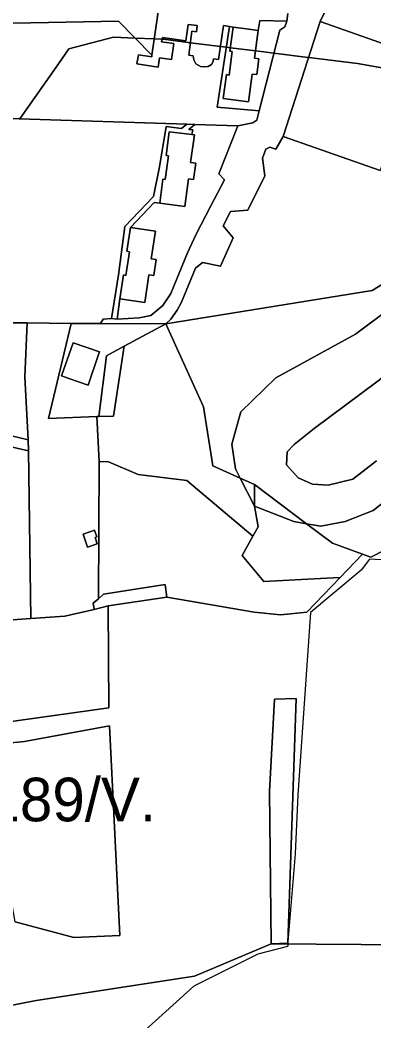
# Model space of a CAD drawing. Extents: x -477304 to -465429, y -1159113 to -1149210.
# Drawn here: x -467098.5 to -466976.8, y -1153491.2 to -1153147 of the extents above; entities that cross this region are included whole.
import ezdxf

# ---------------------------------------------------------------- set-up
doc = ezdxf.new("R2010")
doc.units = 0
for name, color, linetype in [('BPEJ_s', 7, 'Continuous'), ('ostatni_s', 7, 'Continuous'), ('PUPFL_s', 7, 'Continuous'), ('trav_porost_s', 7, 'Continuous')]:
    doc.layers.add(name, color=color, linetype=linetype)

msp = doc.modelspace()

# ---------------------------------------------------------------- linework, layer by layer
at = {"layer": 'BPEJ_s'}
for points in [[(-466963.06, -1153165.41), (-466982.39, -1153161.96), (-466999.21, -1153159.86), (-467000.29, -1153159.72), (-467011.17, -1153158.37), (-467015.59, -1153157.81), (-467017.52, -1153157.57), (-467026.16, -1153156.49), (-467027.5, -1153156.32), (-467029.54, -1153156.07), (-467039.9, -1153154.77), (-467049.19, -1153153.61), (-467049.63, -1153153.59), (-467052.32, -1153153.48), (-467058.87, -1153153.21), (-467066.37, -1153152.9), (-467081.69, -1153156.86), (-467085.29, -1153162.03), (-467098.54, -1153181.01)], [(-467098.54, -1153181.01), (-467085.29, -1153162.03), (-467081.69, -1153156.86), (-467066.37, -1153152.9), (-467058.87, -1153153.21), (-467052.32, -1153153.48), (-467049.63, -1153153.59), (-467049.19, -1153153.61), (-467039.9, -1153154.77), (-467029.54, -1153156.07), (-467027.5, -1153156.32), (-467026.16, -1153156.49), (-467017.52, -1153157.57), (-467015.59, -1153157.81), (-467011.17, -1153158.37), (-467000.29, -1153159.72), (-466999.21, -1153159.86), (-466982.39, -1153161.96), (-466963.06, -1153165.41)], [(-466937.76, -1153300.57), (-466941.47, -1153304.82), (-466950.66, -1153315.38), (-466955.43, -1153322.3), (-466970.46, -1153333.04), (-466978.33, -1153332.56), (-466981.19, -1153336.38), (-466998.61, -1153350.93), (-467002.91, -1153413.68), (-467003.86, -1153433.96), (-467006.36, -1153464.36), (-467006.39, -1153464.72), (-467006.41, -1153465.04), (-467006.45, -1153465.52), (-467006.49, -1153465.93), (-467016.75, -1153468.56), (-467038.7, -1153479.53), (-467066.37, -1153504.58)], [(-466970.46, -1153333.04), (-466978.33, -1153332.56), (-466981.19, -1153336.38), (-466998.61, -1153350.93), (-467002.91, -1153413.68), (-467003.86, -1153433.96), (-467006.36, -1153464.36), (-467006.39, -1153464.72), (-467006.41, -1153465.04), (-467006.45, -1153465.52), (-467006.49, -1153465.93), (-467016.75, -1153468.56), (-467038.7, -1153479.53), (-467066.37, -1153504.58)]]:
    msp.add_lwpolyline(points, dxfattribs=at)
at = {"layer": 'ostatni_s'}
for points in [[(-466635.55, -1152979.75), (-466648.61, -1152988.24), (-466655.7, -1152990.12), (-466676.31, -1152989.35), (-466723.72, -1152983.73), (-466766.72, -1152976.89), (-466795.24, -1152982.99), (-466809.02, -1152992), (-466833.57, -1153019.19), (-466844.12, -1153035.8), (-466851.19, -1153053.06), (-466858.75, -1153081.88), (-466861.55, -1153110.97), (-466868.55, -1153174.6), (-466874.2, -1153200.92), (-466886.61, -1153221.72), (-466899.71, -1153238.94), (-466918.62, -1153261.67), (-466946.34, -1153288.73), (-466966.17, -1153307.23), (-466977.1, -1153315.85), (-466986.71, -1153319.56)], [(-467006.35, -1153144.68), (-467006.7, -1153147.38), (-467016.06, -1153147.13), (-467016.56, -1153150.6), (-467021.54, -1153149.91), (-467025.18, -1153149.41), (-467026.41, -1153149.2), (-467028.5, -1153148.85), (-467030.19, -1153160.57), (-467031.91, -1153160.33), (-467032.03, -1153161.2), (-467032.6, -1153162.25), (-467033.81, -1153163), (-467034.88, -1153163.13), (-467036.42, -1153162.95), (-467038, -1153162.07), (-467038.66, -1153160.62), (-467038.93, -1153159.26), (-467040.49, -1153159.03), (-467039.35, -1153150.82), (-467037.82, -1153151.03), (-467037.53, -1153148.9), (-467040.69, -1153148.45), (-467041.5, -1153154.11), (-467049.52, -1153152.98), (-467049.78, -1153154.42), (-467045.58, -1153155.04), (-467046.42, -1153160.56), (-467050.51, -1153159.99), (-467050.94, -1153163.16), (-467058.26, -1153162.03), (-467057.78, -1153158.95), (-467053.2, -1153159.6), (-467053.13, -1153159.09), (-467049.93, -1153137.07)], [(-466992.46, -1153141.56), (-466995.23, -1153147.52), (-467008.01, -1153187.11), (-467010.51, -1153191.45), (-467012.62, -1153190.72), (-467013.91, -1153191.38), (-467015.15, -1153194.49), (-467014.25, -1153200.65), (-467020.15, -1153212.39), (-467026.11, -1153212.86), (-467028.64, -1153217.81), (-467025.24, -1153221.97), (-467029.54, -1153231.71), (-467035.68, -1153230.41), (-467038.12, -1153232.35), (-467043, -1153244.06), (-467044.47, -1153246.89), (-467046.62, -1153249.89), (-467048.29, -1153251.57), (-467070.84, -1153251.45), (-467069.92, -1153249.94), (-467067.03, -1153249.74), (-467065.02, -1153249.99), (-467057.49, -1153249.48), (-467053.5, -1153248.7), (-467049.34, -1153245.27), (-467046.63, -1153241.08), (-467040.92, -1153227.09), (-467037.94, -1153220.74), (-467032.89, -1153210.88), (-467028.21, -1153202), (-467030.11, -1153199.96), (-467023.61, -1153183.36), (-467018.38, -1153182.35), (-467017.01, -1153181.43), (-467016.2, -1153178.22), (-467009.16, -1153150.41), (-467007.45, -1153149.33), (-467006.7, -1153147.38), (-467006.35, -1153144.68)], [(-466986.71, -1153319.56), (-466995.08, -1153321.2), (-467000.01, -1153320.35), (-467017.89, -1153306.88), (-467022.76, -1153304.71), (-467024.38, -1153301.52), (-467025.7, -1153293), (-467022.56, -1153281.8), (-467010.52, -1153270.19), (-466983.08, -1153255.07), (-466971.31, -1153246.22)], [(-466975.86, -1153298.73), (-466984.04, -1153305.01), (-466992.47, -1153307.12), (-466997.94, -1153306.73), (-467002.89, -1153304.6), (-467006.87, -1153300.11), (-467006.59, -1153295.66), (-467004.25, -1153293.11), (-466997.37, -1153287.62), (-466970.35, -1153267.47)], [(-466970.35, -1153267.47), (-466997.37, -1153287.62), (-467004.25, -1153293.11), (-467006.59, -1153295.66), (-467006.87, -1153300.11), (-467002.89, -1153304.6), (-466997.94, -1153306.73), (-466992.47, -1153307.12), (-466984.04, -1153305.01), (-466975.86, -1153298.73)], [(-466959.53, -1153322.44), (-466977.83, -1153331.87), (-466980.76, -1153330.9), (-466991.06, -1153327.09), (-467000.01, -1153320.35), (-466995.08, -1153321.2), (-466986.71, -1153319.56), (-466977.1, -1153315.85), (-466966.17, -1153307.23)]]:
    msp.add_lwpolyline(points, dxfattribs=at)
for points in [[(-467007.45, -1153149.33), (-467009.16, -1153150.41), (-467016.2, -1153178.22), (-467030.68, -1153177.02), (-467026.41, -1153149.2), (-467025.18, -1153149.41), (-467026.32, -1153157.63), (-467025.48, -1153157.75), (-467026.6, -1153165.89), (-467027.45, -1153165.77), (-467028.58, -1153173.95), (-467019.96, -1153175.13), (-467018.63, -1153165.56), (-467017.1, -1153165.77), (-467016.34, -1153160.28), (-467017.87, -1153160.07), (-467016.56, -1153150.6), (-467016.06, -1153147.13), (-467006.7, -1153147.38)], [(-467026.32, -1153157.63), (-467025.18, -1153149.41), (-467021.54, -1153149.91), (-467016.56, -1153150.6), (-467017.87, -1153160.07), (-467016.34, -1153160.28), (-467017.1, -1153165.77), (-467018.63, -1153165.56), (-467019.96, -1153175.13), (-467028.58, -1153173.95), (-467027.45, -1153165.77), (-467026.6, -1153165.89), (-467025.48, -1153157.75)], [(-466965.94, -1153157.73), (-466960.99, -1153159.45), (-466974.61, -1153198.72), (-467008.01, -1153187.11), (-466995.23, -1153147.52), (-466972.79, -1153155.34)], [(-467048.28, -1153193.62), (-467047.44, -1153193.73), (-467048.52, -1153201.87), (-467049.36, -1153201.76), (-467050.44, -1153209.98), (-467052.32, -1153209.81), (-467060.52, -1153218.43), (-467061.73, -1153226.58), (-467060.89, -1153226.71), (-467062.1, -1153234.86), (-467062.94, -1153234.74), (-467064.15, -1153242.94), (-467065.02, -1153249.99), (-467067.03, -1153249.74), (-467064.67, -1153234.68), (-467062.42, -1153218), (-467052.58, -1153207.77), (-467050.54, -1153197.53), (-467048.23, -1153183.58), (-467042.96, -1153184.29), (-467041.15, -1153182.81), (-467038.39, -1153182.9), (-467040.45, -1153184.63), (-467039.03, -1153184.82), (-467039.36, -1153186.41), (-467047.2, -1153185.4)], [(-467048.28, -1153193.62), (-467047.2, -1153185.4), (-467039.36, -1153186.41), (-467038.54, -1153186.52), (-467039.81, -1153196.05), (-467038.07, -1153196.28), (-467038.81, -1153201.84), (-467040.55, -1153201.6), (-467041.82, -1153211.12), (-467050.44, -1153209.98), (-467049.36, -1153201.76), (-467048.52, -1153201.87), (-467047.44, -1153193.73)], [(-467060.89, -1153226.71), (-467061.73, -1153226.58), (-467060.52, -1153218.43), (-467051.95, -1153219.7), (-467053.34, -1153229.15), (-467051.62, -1153229.4), (-467052.42, -1153234.94), (-467054.15, -1153234.68), (-467055.55, -1153244.21), (-467064.15, -1153242.94), (-467062.94, -1153234.74), (-467062.1, -1153234.86)], [(-466971.31, -1153246.22), (-466983.08, -1153255.07), (-467010.52, -1153270.19), (-467022.56, -1153281.8), (-467025.7, -1153293), (-467024.38, -1153301.52), (-467022.76, -1153304.71), (-467032.22, -1153300.48), (-467035.43, -1153280.14), (-467048.29, -1153251.57), (-466977.37, -1153240.1), (-466964.62, -1153232.32)], [(-467071.22, -1153298.94), (-467071.53, -1153346.2), (-467073.35, -1153347.71), (-467073.01, -1153349.84), (-467083.11, -1153352.2), (-467094.74, -1153353.01), (-467095.57, -1153295.28), (-467095.66, -1153291.43), (-467096.83, -1153269.82), (-467096.07, -1153251.2), (-467080.87, -1153251.4), (-467088.68, -1153284.14), (-467072.01, -1153283.5)], [(-467068.71, -1153262.52), (-467071.38, -1153283.48), (-467072.01, -1153283.5), (-467088.68, -1153284.14), (-467080.87, -1153251.4), (-467070.84, -1153251.45), (-467048.29, -1153251.57), (-467062.65, -1153259.28)], [(-467081.69, -1153270.37), (-467084.24, -1153269.49), (-467080.26, -1153258.06), (-467071.14, -1153261.21), (-467071.55, -1153262.41), (-467075.07, -1153272.64)], [(-467071.14, -1153261.21), (-467080.26, -1153258.06), (-467084.24, -1153269.49), (-467081.69, -1153270.37), (-467075.07, -1153272.64), (-467071.55, -1153262.41)], [(-467068.71, -1153262.52), (-467062.65, -1153259.28), (-467066.32, -1153283.29), (-467071.38, -1153283.48)], [(-467022.76, -1153304.71), (-467017.89, -1153306.88), (-467017.84, -1153314.36)], [(-467017.89, -1153306.88), (-467000.01, -1153320.35), (-467004.38, -1153319.59), (-467017.84, -1153314.36)], [(-467014.62, -1153340.21), (-467022.11, -1153331.36), (-467018.42, -1153324.65), (-467016.65, -1153321.41), (-467017.84, -1153314.36), (-467004.38, -1153319.59), (-467000.01, -1153320.35), (-466991.06, -1153327.09), (-466980.76, -1153330.9), (-466988.43, -1153338.87), (-466992.94, -1153339.16)], [(-467072.66, -1153325.13), (-467071.92, -1153327.24), (-467075.25, -1153328.41), (-467076.81, -1153323.95), (-467072.84, -1153322.56), (-467072.02, -1153324.91)], [(-467072.02, -1153324.91), (-467072.84, -1153322.56), (-467076.81, -1153323.95), (-467075.25, -1153328.41), (-467071.92, -1153327.24), (-467072.66, -1153325.13)]]:
    msp.add_lwpolyline(points, close=True, dxfattribs=at)
at = {"layer": 'PUPFL_s'}
for points in [[(-467022.76, -1153304.71), (-467017.84, -1153314.36), (-467016.65, -1153321.41), (-467018.42, -1153324.65), (-467041.11, -1153305.54), (-467057.91, -1153303.46), (-467068.11, -1153299.06), (-467071.22, -1153298.94), (-467072.01, -1153283.5), (-467071.38, -1153283.48), (-467066.32, -1153283.29), (-467062.65, -1153259.28), (-467048.29, -1153251.57), (-467035.43, -1153280.14), (-467032.22, -1153300.48)], [(-467069.74, -1153344.64), (-467071.53, -1153346.2), (-467071.22, -1153298.94), (-467068.11, -1153299.06), (-467057.91, -1153303.46), (-467041.11, -1153305.54), (-467018.42, -1153324.65), (-467022.11, -1153331.36), (-467014.62, -1153340.21), (-466992.94, -1153339.16), (-466988.43, -1153338.87), (-466999.91, -1153350.84), (-467008.86, -1153351.68), (-467017.92, -1153350.85), (-467048, -1153345.7), (-467048.56, -1153341.24)], [(-467006.37, -1153464.72), (-467012.13, -1153465), (-467012.67, -1153412.53), (-467010.97, -1153380.82), (-467003.53, -1153380.5)]]:
    msp.add_lwpolyline(points, close=True, dxfattribs=at)
for points in [[(-467112.16, -1153389.93), (-467067.99, -1153383.72), (-467068.21, -1153348.66), (-467048, -1153345.7), (-467017.92, -1153350.85), (-467008.86, -1153351.68), (-466999.91, -1153350.84), (-466988.43, -1153338.87), (-466980.76, -1153330.9), (-466977.83, -1153331.87), (-466959.53, -1153322.44)], [(-467116.28, -1153518.46), (-467123.53, -1153489.65), (-467115.28, -1153488.9), (-467092.97, -1153484.55), (-467038.53, -1153476.1), (-467012.13, -1153465), (-466687.22, -1153467.37), (-466322.4, -1153328.12)], [(-466180.88, -1153336.91), (-466195.78, -1153350.75), (-466224.17, -1153360.61), (-466250.6, -1153359.86), (-466280.18, -1153363.86), (-466312.95, -1153365), (-466321.52, -1153352.39), (-466322.4, -1153328.12), (-466687.22, -1153467.37), (-467012.13, -1153465), (-467006.37, -1153464.72), (-467003.53, -1153380.5), (-467010.97, -1153380.82), (-467012.67, -1153412.53)], [(-467100.12, -1153457.47), (-467079.96, -1153462.77), (-467064.21, -1153462.07), (-467067.74, -1153389.9), (-467096.97, -1153395.32), (-467111.09, -1153396.75)], [(-467012.67, -1153412.53), (-467012.13, -1153465), (-467038.53, -1153476.1), (-467092.97, -1153484.55), (-467115.28, -1153488.9)]]:
    msp.add_lwpolyline(points, dxfattribs=at)
at = {"layer": 'trav_porost_s'}
for points in [[(-466972.79, -1153155.34), (-466995.23, -1153147.52), (-466992.46, -1153141.56), (-466988.98, -1153119.77), (-466993.64, -1153115.51), (-466994.04, -1153113.99), (-466992.19, -1153096.96), (-466990.68, -1153082.47), (-466990.45, -1153077.55), (-466990.51, -1153073.3), (-466990.83, -1153069.34), (-466992.45, -1153058.87), (-466993.58, -1153053.98), (-466995.24, -1153048.09), (-466997.16, -1153043.89), (-467000.82, -1153037.73), (-467005.2, -1153032.95), (-467008.61, -1153029.85), (-466995.82, -1153032.74), (-466985.86, -1153039.58), (-466977.11, -1153049.5), (-466970.47, -1153065)], [(-467049.93, -1153137.07), (-467053.13, -1153159.09), (-467064.62, -1153147.32), (-467137.08, -1153148.69), (-467278.53, -1153151.32), (-467321.15, -1153169.69), (-467330.93, -1153173.7), (-467361.34, -1153162.11), (-467393.09, -1153154.9), (-467362.82, -1153147.55), (-467351.52, -1153146.97), (-467342.09, -1153127.32)], [(-467137.08, -1153148.69), (-467064.62, -1153147.32), (-467053.13, -1153159.09), (-467053.2, -1153159.6), (-467057.78, -1153158.95), (-467058.26, -1153162.03), (-467050.94, -1153163.16), (-467050.51, -1153159.99), (-467046.42, -1153160.56), (-467045.58, -1153155.04), (-467049.78, -1153154.42), (-467049.52, -1153152.98), (-467041.5, -1153154.11), (-467040.69, -1153148.45), (-467037.53, -1153148.9), (-467037.82, -1153151.03), (-467039.35, -1153150.82), (-467040.49, -1153159.03), (-467038.93, -1153159.26), (-467038.66, -1153160.62), (-467038, -1153162.07), (-467036.42, -1153162.95), (-467034.88, -1153163.13), (-467033.81, -1153163), (-467032.6, -1153162.25), (-467032.03, -1153161.2), (-467031.91, -1153160.33), (-467030.19, -1153160.57), (-467028.5, -1153148.85), (-467026.41, -1153149.2), (-467030.68, -1153177.02), (-467016.2, -1153178.22), (-467017.01, -1153181.43), (-467018.38, -1153182.35), (-467023.61, -1153183.36), (-467038.39, -1153182.9), (-467041.15, -1153182.81), (-467134.96, -1153179.86)], [(-466964.62, -1153232.32), (-466977.37, -1153240.1), (-467048.29, -1153251.57), (-467046.62, -1153249.89), (-467044.47, -1153246.89), (-467043, -1153244.06), (-467038.12, -1153232.35), (-467035.68, -1153230.41), (-467029.54, -1153231.71), (-467025.24, -1153221.97), (-467028.64, -1153217.81), (-467026.11, -1153212.86), (-467020.15, -1153212.39), (-467014.25, -1153200.65), (-467015.15, -1153194.49), (-467013.91, -1153191.38), (-467012.62, -1153190.72), (-467010.51, -1153191.45), (-467008.01, -1153187.11), (-466974.61, -1153198.72)]]:
    msp.add_lwpolyline(points, dxfattribs=at)
for points in [[(-467048.23, -1153183.58), (-467050.54, -1153197.53), (-467052.58, -1153207.77), (-467062.42, -1153218), (-467064.67, -1153234.68), (-467067.03, -1153249.74), (-467069.92, -1153249.94), (-467070.84, -1153251.45), (-467080.87, -1153251.4), (-467096.07, -1153251.2), (-467121.7, -1153251.18), (-467159.26, -1153250.44), (-467189.78, -1153225.27), (-467215.99, -1153175.82), (-467207.93, -1153176.52), (-467134.96, -1153179.86), (-467041.15, -1153182.81), (-467042.96, -1153184.29)], [(-467028.21, -1153202), (-467032.89, -1153210.88), (-467037.94, -1153220.74), (-467040.92, -1153227.09), (-467046.63, -1153241.08), (-467049.34, -1153245.27), (-467053.5, -1153248.7), (-467057.49, -1153249.48), (-467065.02, -1153249.99), (-467064.15, -1153242.94), (-467055.55, -1153244.21), (-467054.15, -1153234.68), (-467052.42, -1153234.94), (-467051.62, -1153229.4), (-467053.34, -1153229.15), (-467051.95, -1153219.7), (-467060.52, -1153218.43), (-467052.32, -1153209.81), (-467050.44, -1153209.98), (-467041.82, -1153211.12), (-467040.55, -1153201.6), (-467038.81, -1153201.84), (-467038.07, -1153196.28), (-467039.81, -1153196.05), (-467038.54, -1153186.52), (-467039.36, -1153186.41), (-467039.03, -1153184.82), (-467040.45, -1153184.63), (-467038.39, -1153182.9), (-467023.61, -1153183.36), (-467030.11, -1153199.96)], [(-467130.08, -1153294.77), (-467142.83, -1153299.47), (-467143.88, -1153298.99), (-467113.77, -1153284.12), (-467121.7, -1153251.18), (-467096.07, -1153251.2), (-467096.83, -1153269.82), (-467095.66, -1153291.43), (-467104.31, -1153289.41), (-467114.49, -1153290.52)], [(-467130.27, -1153298.02), (-467140.74, -1153303.35), (-467142.83, -1153299.47), (-467130.08, -1153294.77), (-467114.49, -1153290.52), (-467104.31, -1153289.41), (-467095.66, -1153291.43), (-467095.57, -1153295.28), (-467106.2, -1153292.91), (-467125.93, -1153297.32)], [(-467106.2, -1153292.91), (-467095.57, -1153295.28), (-467094.74, -1153353.01), (-467115.14, -1153354.47), (-467125.93, -1153297.32)], [(-467073.35, -1153347.71), (-467071.53, -1153346.2), (-467069.74, -1153344.64), (-467048.56, -1153341.24), (-467048, -1153345.7), (-467068.21, -1153348.66), (-467073.01, -1153349.84)], [(-467115.14, -1153354.47), (-467094.74, -1153353.01), (-467083.11, -1153352.2), (-467073.01, -1153349.84), (-467068.21, -1153348.66), (-467067.99, -1153383.72), (-467112.16, -1153389.93), (-467118.27, -1153354.69)], [(-467064.21, -1153462.07), (-467079.96, -1153462.77), (-467100.12, -1153457.47), (-467111.09, -1153396.75), (-467096.97, -1153395.32), (-467067.74, -1153389.9)]]:
    msp.add_lwpolyline(points, close=True, dxfattribs=at)

# ---------------------------------------------------------------- texts
at = {"layer": 'BPEJ_s'}
msp.add_text('84189/V.', height=15, dxfattribs=at).set_placement((-467131.99, -1153422.81))

doc.saveas('drawing.dxf')
